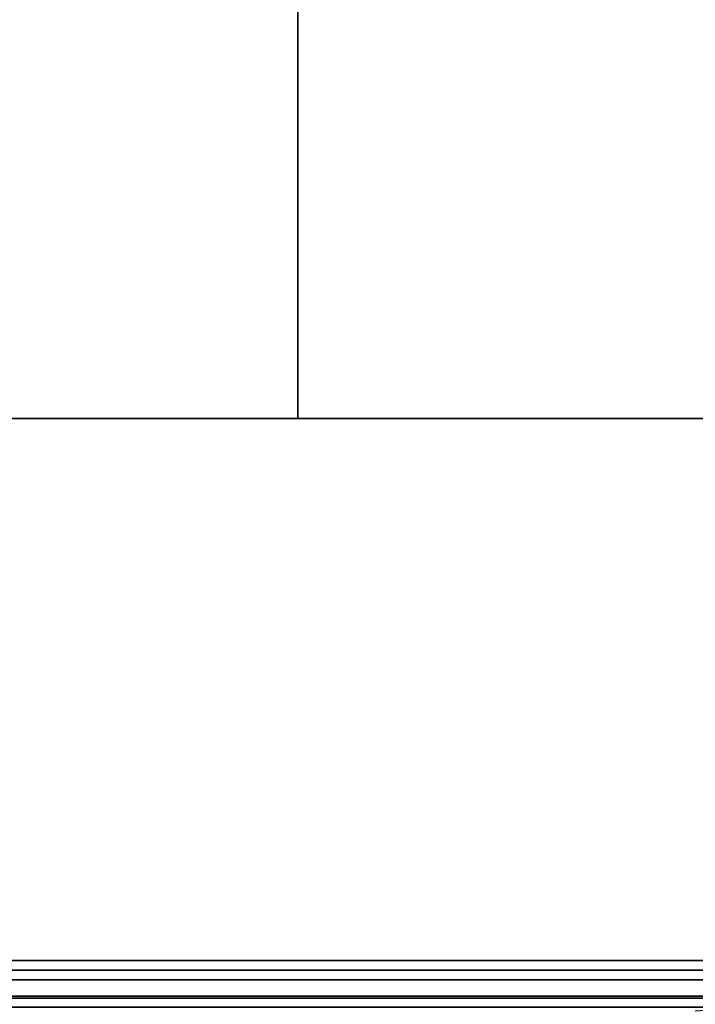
# Model space of a CAD drawing. Header units: millimetres. Extents: x -503 to 6703, y -110 to 249.
# Tile 558 of 656: x 1894 to 1915, y -28 to 3. Entities that reach past the tile are written whole.
import ezdxf

# ---------------------------------------------------------------- set-up
doc = ezdxf.new("R2010")
doc.units = ezdxf.units.MM
doc.layers.add('151', color=7, linetype='Continuous', true_color=0xffffff)

# ---------------------------------------------------------------- blocks, each defined once
blk = doc.blocks.new('UG_SURFACE_002')
at = {"layer": '151', "color": 252, "linetype": 'Continuous', "lineweight": 35}
for points in [[(2052.5, -9.3, 2212.25), (2052.5, 230.4, 2212.25), (947.5, 230.4, 2212.25), (947.5, -9.3, 2212.25)], [(1097.5, -9.3, 2062.25), (1097.5, 230.4, 2062.25), (1902.5, 230.4, 2062.25), (1902.5, -9.3, 2062.25)], [(1902.5, -9.3, -7.75), (1902.5, 230.4, -7.75), (2052.5, 230.4, -7.75), (2052.5, -9.3, -7.75)], [(1902.5, -9.3, 2062.25), (1902.5, 230.4, 2062.25), (1902.5, 230.4, -7.75), (1902.5, -9.3, -7.75)], [(2052.5, -9.3, 2212.25), (947.5, -9.3, 2212.25), (1097.5, -9.3, 2062.25), (1902.5, -9.3, 2062.25)], [(1902.5, -9.3, 2062.25), (1902.5, -9.3, -7.75), (2052.5, -9.3, -7.75), (2052.5, -9.3, 2212.25)]]:
    blk.add_3dface(points, dxfattribs=at)
blk = doc.blocks.new('UG_SURFACE_186')
at = {"layer": '151', "color": 252, "linetype": 'Continuous', "lineweight": 35}
for points in [[(1082, -9.3, 2075.25), (1918, -9.3, 2075.25), (1916.5, -9.3, 2073.75), (1083.5, -9.3, 2073.75)], [(1082, -9.3, 2075.25), (1082, -26.22, 2075.25), (1918, -26.22, 2075.25), (1918, -9.3, 2075.25)], [(1083.5, -9.3, 2073.75), (1916.5, -9.3, 2073.75), (1916.5, -26.22, 2073.75), (1083.5, -26.22, 2073.75)], [(1918, -26.22, 2075.25), (1082, -26.22, 2075.25), (1082.059, -26.821, 2075.191)], [(1917.941, -26.821, 2075.191), (1918, -26.22, 2075.25), (1082.059, -26.821, 2075.191)], [(1083.53, -26.528, 2073.72), (1083.5, -26.22, 2073.75), (1916.5, -26.22, 2073.75)], [(1083.53, -26.528, 2073.72), (1916.5, -26.22, 2073.75), (1916.47, -26.528, 2073.72)], [(1916.47, -26.528, 2073.72), (1916.38, -26.825, 2073.63), (1083.62, -26.825, 2073.63), (1083.53, -26.528, 2073.72)], [(1082.059, -26.821, 2075.191), (1082.235, -27.399, 2075.016), (1917.765, -27.399, 2075.016), (1917.941, -26.821, 2075.191)], [(1916.037, -27.337, 2073.287), (1083.963, -27.337, 2073.287), (1083.62, -26.825, 2073.63), (1916.38, -26.825, 2073.63)], [(1915.525, -27.68, 2072.775), (1084.475, -27.68, 2072.775), (1083.963, -27.337, 2073.287), (1916.037, -27.337, 2073.287)], [(1917.765, -27.399, 2075.016), (1082.235, -27.399, 2075.016), (1082.902, -28.398, 2074.348), (1917.098, -28.398, 2074.348)]]:
    blk.add_3dface(points, dxfattribs=at)

msp = doc.modelspace()

# ---------------------------------------------------------------- linework, layer by layer
at = {"layer": '151', "color": 251, "linetype": 'Continuous', "lineweight": -3, "true_color": 0x636466}
for p, q in [((1902.5, -9.3, 2062.25), (1902.5, 230.4, 2062.25)), ((1902.5, 230.4, -7.75), (1902.5, -9.3, -7.75)), ((947.5, -9.3, 2212.25), (2052.5, -9.3, 2212.25)), ((1918, -9.3, 2075.25), (1082, -9.3, 2075.25)), ((1916.5, -9.3, 2073.75), (1083.5, -9.3, 2073.75)), ((1902.5, -9.3, 2062.25), (1097.5, -9.3, 2062.25)), ((1902.5, -9.3, -7.75), (1902.5, -9.3, 2062.25)), ((1902.5, -9.3, -7.75), (2052.5, -9.3, -7.75)), ((1918, -26.22, 2075.25), (1082, -26.22, 2075.25)), ((1916.5, -26.22, 2073.75), (1083.5, -26.22, 2073.75))]:
    msp.add_line(p, q, dxfattribs=at)
at = {"layer": '151', "color": 251, "linetype": 'Continuous', "lineweight": -3, "true_color": 0x636466, "extrusion": (0.707107, 6.12323e-17, -0.707107)}
for major_axis in [(-1.58, 0, -1.58), (-3.08, 0, -3.08)]:
    msp.add_ellipse((1914.92, -26.22, 2072.17), major_axis=major_axis, ratio=0.707107, start_param=3.141593, end_param=4.712389, dxfattribs=at)

# ---------------------------------------------------------------- block references
at = {"layer": '151', "color": 251, "linetype": 'Continuous', "lineweight": -3, "true_color": 0x636466}
for name in ['UG_SURFACE_002', 'UG_SURFACE_186']:
    msp.add_blockref(name, (0, 0), dxfattribs=at)

doc.saveas('drawing.dxf')
